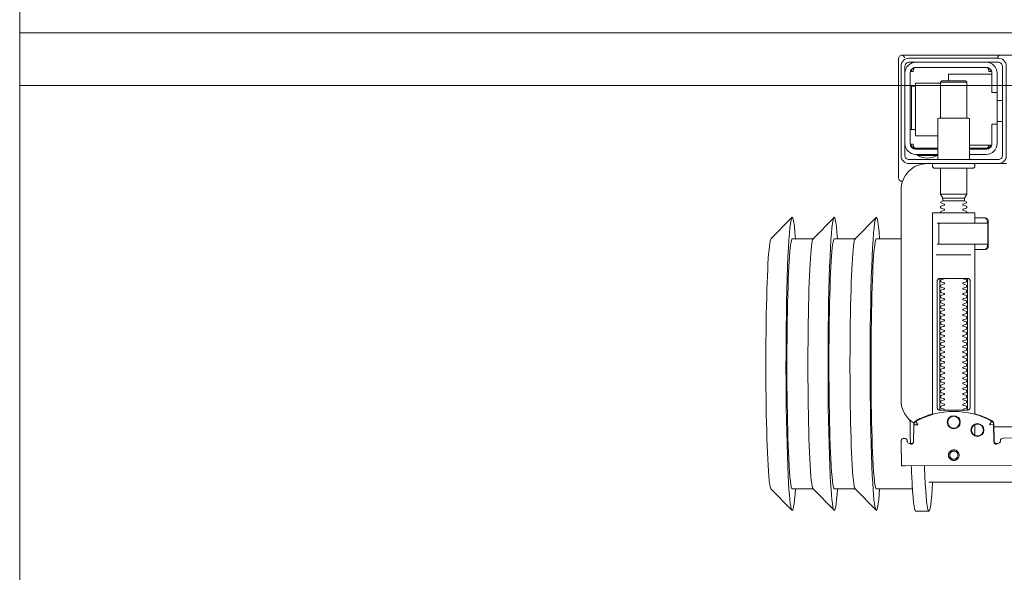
# Model space of a CAD drawing. Header units: millimetres. Extents: x 23192 to 177760, y -399809 to -79279.
# Tile 269 of 656: x 59523 to 59560, y -194579 to -194558. Entities that reach past the tile are written whole.
import ezdxf

# ---------------------------------------------------------------- set-up
doc = ezdxf.new("R2010")
doc.units = ezdxf.units.MM
doc.layers.get('0').update_dxf_attribs({"lineweight": 0})
doc.layers.add('!! 2 ZABUDOWA GK-MDF', color=54, linetype='Continuous', lineweight=13)
doc.layers.add('!!_@ wypos sanit nd', color=7, linetype='Continuous', lineweight=0, plot=False)

# ---------------------------------------------------------------- blocks, each defined once
blk = doc.blocks.new('A$Cff2eaf8b')
for points in [[(-0.24945, 0.09108), (-0.24147, 0.09927)], [(-0.24136, 0.09113), (-0.23342, 0.09113), (-0.22548, 0.09927)], [(-0.22538, 0.09113), (-0.21743, 0.09113), (-0.2095, 0.09927)], [(-0.18941, 0.09963), (-0.19441, 0.09963)], [(-0.19567, 0.09113), (-0.20939, 0.09113)], [(-0.18941, 0.08863), (-0.04454, 0.08863), (-0.04035, 0.08853), (-0.03617, 0.08824), (-0.032, 0.08775), (-0.02786, 0.08707), (-0.02376, 0.08619), (-0.0197, 0.08513), (-0.0157, 0.08388), (-0.01176, 0.08244), (-0.00789, 0.08082), (-0.0041, 0.07902), (-0.0004, 0.07705), (0.0032, 0.0749), (0.0067, 0.0726), (0.01009, 0.07012), (0.01337, 0.0675)], [(-0.19839, 0.08237), (-0.11148, 0.08219)], [(-0.19594, 0.07411), (-0.19609, 0.07411), (-0.19639, 0.07411), (-0.19593, 0.07402), (-0.19578, 0.07396), (-0.19564, 0.07387), (-0.19551, 0.07376), (-0.1954, 0.07363), (-0.19532, 0.07349), (-0.19526, 0.07333), (-0.19523, 0.07317)], [(-0.16479, 0.06647), (-0.16466, 0.07302), (-0.16465, 0.07318), (-0.16461, 0.07333), (-0.16454, 0.07348), (-0.16445, 0.07361), (-0.16435, 0.07373), (-0.16422, 0.07383), (-0.16409, 0.07391), (-0.16394, 0.07396), (-0.16349, 0.07404), (-0.1638, 0.07405), (-0.16395, 0.07405)], [(-0.172, 0.07079), (-0.172, 0.06674)], [(0.16493, 0.0675), (-0.16477, 0.0675)], [(-0.1852, 0.06018), (-0.1852, 0.01218)], [(-0.1748, 0.01218), (-0.1748, 0.06018)], [(-0.172, 0.06279), (-0.172, -0.00182)], [(-0.17342, 0.00218), (-0.18659, 0.00218)], [(-0.172, 0.00012), (-0.17167, 0.00018), (-0.1682, 0.00018), (-0.1681, 0.00018), (-0.16799, 0.00016), (-0.16789, 0.00007), (-0.16779, 0.00006), (-0.16762, 0.00005), (-0.16752, 0.00005), (-0.16741, 0.00003), (-0.1673, -0.00004), (-0.16725, -0.00018), (-0.16725, -0.00044), (-0.16711, -0.00046), (-0.16701, -0.0005), (-0.16693, -0.00056), (-0.16688, -0.0007), (-0.16688, -0.01094), (-0.16692, -0.01107), (-0.16701, -0.01115), (-0.16725, -0.0112), (-0.16725, -0.01147), (-0.16728, -0.01157), (-0.16735, -0.01164), (-0.16746, -0.01168), (-0.16762, -0.01169), (-0.16775, -0.0117), (-0.16789, -0.01172), (-0.16797, -0.01179), (-0.16807, -0.01182), (-0.1682, -0.01182), (-0.17167, -0.01182), (-0.172, -0.01177)], [(-0.16829, 0.00017), (-0.16772, 0.00003), (-0.16738, -0.00042)], [(-0.18633, -0.00182), (-0.17526, -0.00182), (-0.17367, -0.00182)], [(-0.16723, -0.00083), (-0.16714, -0.00136), (-0.16713, -0.00163)], [(-0.24945, -0.00383), (-0.24147, -0.01202)], [(-0.24136, -0.00387), (-0.23342, -0.00387), (-0.22548, -0.01202)], [(-0.22538, -0.00387), (-0.21743, -0.00387), (-0.2095, -0.01202)], [(-0.2, -0.00387), (-0.20939, -0.00387)], [(-0.18633, -0.00982), (-0.18551, -0.00982), (-0.18567, -0.00972), (-0.1857, -0.00962)], [(-0.16738, -0.01122), (-0.16772, -0.01167), (-0.16829, -0.01182)], [(-0.16713, -0.01002), (-0.16714, -0.01028), (-0.16723, -0.01081)], [(-0.1841, -0.0183), (-0.1759, -0.0183)], [(-0.175, -0.02092), (-0.185, -0.02092)], [(-0.1759, -0.01936), (-0.1841, -0.01936)], [(-0.20001, -0.0258), (-0.19988, -0.02576), (-0.19976, -0.02573), (-0.19963, -0.02571), (-0.19948, -0.02571)], [(-0.20099, -0.02721), (-0.20099, -0.0722)], [(-0.19478, -0.0384), (-0.186, -0.0384)], [(-0.192, -0.038), (-0.192, -0.0384)], [(-0.188, -0.038), (-0.188, -0.0384)], [(-0.16664, -0.0395), (-0.16666, -0.03934), (-0.16669, -0.03923), (-0.16672, -0.03912), (-0.16675, -0.03902), (-0.16679, -0.03892), (-0.16684, -0.03881), (-0.16689, -0.03872), (-0.16695, -0.03863), (-0.16702, -0.03855), (-0.1671, -0.03848), (-0.16718, -0.03843), (-0.16729, -0.0384), (-0.16718, -0.03841), (-0.16708, -0.03842), (-0.16696, -0.03845), (-0.16686, -0.03848), (-0.16677, -0.03851), (-0.16666, -0.03856), (-0.16657, -0.03861), (-0.16646, -0.03868), (-0.16636, -0.03876), (-0.16627, -0.03884), (-0.16618, -0.03894), (-0.1661, -0.03904), (-0.16603, -0.03915), (-0.16598, -0.03926), (-0.16593, -0.03938), (-0.16589, -0.0395), (-0.174, -0.0395)], [(-0.174, -0.0384), (-0.16722, -0.0384)], [(-0.185, -0.063), (-0.1945, -0.063), (-0.1945, -0.043), (-0.186, -0.043)], [(-0.19591, -0.04539), (-0.19602, -0.04539), (-0.19616, -0.04539), (-0.19632, -0.04539), (-0.1965, -0.04539)], [(-0.1615, -0.0485), (-0.1635, -0.0485)], [(-0.185, -0.0498), (-0.185, -0.06342), (-0.1845, -0.06392), (-0.1755, -0.06392), (-0.175, -0.06342), (-0.175, -0.0498)], [(-0.1615, -0.0565), (-0.1635, -0.0565)], [(-0.1965, -0.06201), (-0.19632, -0.06201), (-0.19616, -0.06201), (-0.19602, -0.06201), (-0.19591, -0.06201)], [(-0.175, -0.06342), (-0.185, -0.06342)], [(-0.182, -0.06392), (-0.182, -0.0665), (-0.1655, -0.0665)], [(-0.16636, -0.06865), (-0.16625, -0.06854), (-0.16619, -0.06847), (-0.16612, -0.06839), (-0.16606, -0.0683), (-0.16601, -0.0682), (-0.16596, -0.06811), (-0.16592, -0.06801), (-0.16589, -0.0679), (-0.16586, -0.0678), (-0.16584, -0.06769), (-0.16583, -0.06759), (-0.16583, -0.06749), (-0.16593, -0.0675), (-0.16607, -0.0675), (-0.1663, -0.0675), (-0.16641, -0.0675), (-0.16651, -0.0675), (-0.16661, -0.0675), (-0.16661, -0.0676), (-0.16662, -0.0677), (-0.16663, -0.0678), (-0.16664, -0.0679), (-0.16665, -0.068), (-0.16667, -0.06811), (-0.1667, -0.06821), (-0.16673, -0.06831), (-0.16676, -0.06841), (-0.1668, -0.06852), (-0.16685, -0.06862), (-0.1669, -0.06871), (-0.16697, -0.0688), (-0.16704, -0.06887), (-0.16712, -0.06893), (-0.16725, -0.069), (-0.19475, -0.069), (-0.19493, -0.0689), (-0.19501, -0.06882), (-0.19508, -0.06874), (-0.19513, -0.06865), (-0.19518, -0.06855), (-0.19522, -0.06846), (-0.19526, -0.06835), (-0.19529, -0.06825), (-0.19532, -0.06813), (-0.19534, -0.06803), (-0.19536, -0.06793), (-0.19537, -0.06783), (-0.19538, -0.06772), (-0.19539, -0.0676), (-0.19539, -0.0675), (-0.19617, -0.06751), (-0.19616, -0.06762), (-0.19615, -0.06772), (-0.19613, -0.06783), (-0.19611, -0.06793), (-0.19607, -0.06803), (-0.19603, -0.06813), (-0.19598, -0.06823), (-0.19593, -0.06832), (-0.19586, -0.06841), (-0.19579, -0.06849), (-0.19572, -0.06857), (-0.19563, -0.06865)]]:
    blk.add_lwpolyline(points)
for points in [[(-0.19989, 0.08236), (-0.19995, 0.07336, 0.009369), (-0.19994, 0.07293), (-0.19992, 0.07276), (-0.19986, 0.07259), (-0.19979, 0.07243), (-0.19968, 0.07229), (-0.19955, 0.07217), (-0.19941, 0.07208), (-0.19924, 0.07201), (-0.19908, 0.07197), (-0.19895, 0.07196), (-0.1988, 0.07196)], [(-0.16413, 0.07389), (-0.16324, 0.07389), (-0.16303, 0.07386), (-0.16283, 0.0738), (-0.16264, 0.07369), (-0.16249, 0.07354), (-0.16237, 0.07337), (-0.16228, 0.07317), (-0.16225, 0.07297, 0.002299), (-0.16224, 0.07285, 0.40455), (-0.16124, 0.07188), (-0.11145, 0.07178)], [(-0.19576, 0.07395), (-0.19665, 0.07395, 0.282591), (-0.19754, 0.0734), (-0.19758, 0.07331), (-0.19761, 0.0732), (-0.19763, 0.07311), (-0.19764, 0.07296, -0.415352), (-0.19865, 0.07196)], [(-0.19623, 0.07426), (-0.19588, 0.0742), (-0.19555, 0.07399), (-0.19533, 0.07367), (-0.19523, 0.07332), (-0.19513, 0.06676), (-0.19513, 0.0667, 0.265347), (-0.19435, 0.06544, 0.125711), (-0.17997, 0.06173, 0.125711), (-0.16558, 0.06538, 0.26954), (-0.1648, 0.06667), (-0.16467, 0.07322), (-0.16464, 0.07344), (-0.16456, 0.07365), (-0.16444, 0.07383), (-0.16428, 0.07399), (-0.1641, 0.0741), (-0.16389, 0.07417), (-0.16368, 0.0742)], [(-0.15993, -0.0325), (-0.17249, -0.0325, 0.405519), (-0.172, -0.032), (-0.172, -0.0313, 0.414214), (-0.1725, -0.0308), (-0.1875, -0.0308, 0.414214), (-0.188, -0.0313), (-0.188, -0.032, 0.405519), (-0.18751, -0.0325), (-0.19, -0.0325, -0.414214), (-0.2, -0.0225), (-0.2, 0.0575, -0.266001), (-0.19506, 0.06612)], [(-0.19513, 0.06651), (-0.19511, 0.06632), (-0.19509, 0.06622), (-0.19506, 0.06612), (-0.19503, 0.06602), (-0.19498, 0.06592), (-0.19493, 0.06582), (-0.19488, 0.06573), (-0.19482, 0.06564), (-0.19475, 0.06556), (-0.19468, 0.06548), (-0.1946, 0.06541), (-0.19452, 0.06535), (-0.19443, 0.06529), (-0.19434, 0.06524), (-0.19358, 0.06483), (-0.19281, 0.06445), (-0.19203, 0.0641), (-0.19125, 0.06376), (-0.19045, 0.06345), (-0.18964, 0.06316), (-0.18882, 0.06289), (-0.188, 0.06265), (-0.188, -0.01362, 0.414214), (-0.1878, -0.01382), (-0.17545, -0.01382), (-0.1722, -0.01382, 0.414214), (-0.172, -0.01362), (-0.172, -0.00982)], [(-0.172, 0.0626), (-0.17117, 0.06284), (-0.17034, 0.0631), (-0.16952, 0.06339), (-0.16872, 0.0637), (-0.16792, 0.06404), (-0.16713, 0.06439), (-0.16635, 0.06477), (-0.16558, 0.06518), (-0.16557, 0.06518, 0.269546), (-0.16479, 0.06647)], [(-0.18353, 0.01118, 0.182836), (-0.18364, 0.01127), (-0.18485, 0.01168, 0.050055), (-0.185, 0.01194), (-0.185, 0.01222, 0.050055), (-0.18485, 0.01248), (-0.18364, 0.01289, 0.719897), (-0.18364, 0.01327), (-0.18485, 0.01368, 0.050055), (-0.185, 0.01394), (-0.185, 0.01422, 0.050055), (-0.18485, 0.01448), (-0.18364, 0.01489, 0.719897), (-0.18364, 0.01527), (-0.18485, 0.01568, 0.050055), (-0.185, 0.01594), (-0.185, 0.01622, 0.050055), (-0.18485, 0.01648), (-0.18364, 0.01689, 0.719897), (-0.18364, 0.01727), (-0.18485, 0.01768, 0.050055), (-0.185, 0.01794), (-0.185, 0.01822, 0.050055), (-0.18485, 0.01848), (-0.18364, 0.01889, 0.719897), (-0.18364, 0.01927), (-0.18485, 0.01968, 0.050055), (-0.185, 0.01994), (-0.185, 0.02022, 0.050055), (-0.18485, 0.02048), (-0.18364, 0.02089, 0.719897), (-0.18364, 0.02127), (-0.18485, 0.02168, 0.050055), (-0.185, 0.02194), (-0.185, 0.02222, 0.050055), (-0.18485, 0.02248), (-0.18364, 0.02289, 0.719897), (-0.18364, 0.02327), (-0.18485, 0.02368, 0.050055), (-0.185, 0.02394), (-0.185, 0.02422, 0.050055), (-0.18485, 0.02448), (-0.18364, 0.02489, 0.719897), (-0.18364, 0.02527), (-0.18485, 0.02568, 0.050055), (-0.185, 0.02594), (-0.185, 0.02622, 0.050055), (-0.18485, 0.02648), (-0.18364, 0.02689, 0.719897), (-0.18364, 0.02727), (-0.18485, 0.02768, 0.050055), (-0.185, 0.02794), (-0.185, 0.02822, 0.050055), (-0.18485, 0.02848), (-0.18364, 0.02889, 0.719897), (-0.18364, 0.02927), (-0.18485, 0.02968, 0.050055), (-0.185, 0.02994), (-0.185, 0.03022, 0.050055), (-0.18485, 0.03048), (-0.18364, 0.03089, 0.719897), (-0.18364, 0.03127), (-0.18485, 0.03168, 0.050055), (-0.185, 0.03194), (-0.185, 0.03222, 0.050055), (-0.18485, 0.03248), (-0.18364, 0.03289, 0.719897), (-0.18364, 0.03327), (-0.18485, 0.03368, 0.050055), (-0.185, 0.03394), (-0.185, 0.03422, 0.050055), (-0.18485, 0.03448), (-0.18364, 0.03489, 0.719897), (-0.18364, 0.03527), (-0.18485, 0.03568, 0.050055), (-0.185, 0.03594), (-0.185, 0.03622, 0.050055), (-0.18485, 0.03648), (-0.18364, 0.03689, 0.719897), (-0.18364, 0.03727), (-0.18485, 0.03768, 0.050055), (-0.185, 0.03794), (-0.185, 0.03822, 0.050055), (-0.18485, 0.03848), (-0.18364, 0.03889, 0.719897), (-0.18364, 0.03927), (-0.18485, 0.03968, 0.050055), (-0.185, 0.03994), (-0.185, 0.04022, 0.050055), (-0.18485, 0.04048), (-0.18364, 0.04089, 0.719897), (-0.18364, 0.04127), (-0.18485, 0.04168, 0.050055), (-0.185, 0.04194), (-0.185, 0.04222, 0.050055), (-0.18485, 0.04248), (-0.18364, 0.04289, 0.719897), (-0.18364, 0.04327), (-0.18485, 0.04368, 0.050055), (-0.185, 0.04394), (-0.185, 0.04422, 0.050055), (-0.18485, 0.04448), (-0.18364, 0.04489, 0.719897), (-0.18364, 0.04527), (-0.18485, 0.04568, 0.050055), (-0.185, 0.04594), (-0.185, 0.04622, 0.050055), (-0.18485, 0.04648), (-0.18364, 0.04689, 0.719897), (-0.18364, 0.04727), (-0.18485, 0.04768, 0.050055), (-0.185, 0.04794), (-0.185, 0.04822, 0.050055), (-0.18485, 0.04848), (-0.18364, 0.04889, 0.719897), (-0.18364, 0.04927), (-0.18485, 0.04968, 0.050055), (-0.185, 0.04994), (-0.185, 0.05022, 0.050055), (-0.18485, 0.05048), (-0.18364, 0.05089, 0.719897), (-0.18364, 0.05127), (-0.18485, 0.05168, 0.050055), (-0.185, 0.05194), (-0.185, 0.05222, 0.050055), (-0.18485, 0.05248), (-0.18364, 0.05289, 0.719897), (-0.18364, 0.05327), (-0.18485, 0.05368, 0.050055), (-0.185, 0.05394), (-0.185, 0.05422, 0.050055), (-0.18485, 0.05448), (-0.18364, 0.05489, 0.719897), (-0.18364, 0.05527), (-0.18485, 0.05568, 0.050055), (-0.185, 0.05594), (-0.185, 0.05622, 0.050055), (-0.18485, 0.05648), (-0.18364, 0.05689, 0.719897), (-0.18364, 0.05727), (-0.18485, 0.05768, 0.050055), (-0.185, 0.05794), (-0.185, 0.05822, 0.050055), (-0.18485, 0.05848), (-0.18364, 0.05889, 0.719897), (-0.18364, 0.05927), (-0.18485, 0.05968, 0.050055), (-0.185, 0.05994), (-0.185, 0.06022, 0.050055), (-0.18485, 0.06048), (-0.18364, 0.06089, 0.474594), (-0.18353, 0.06118)], [(-0.17647, 0.06118, 0.474594), (-0.17636, 0.06089), (-0.17515, 0.06048, 0.050055), (-0.175, 0.06022), (-0.175, 0.05994, 0.050055), (-0.17515, 0.05968), (-0.17636, 0.05927, 0.719897), (-0.17636, 0.05889), (-0.17515, 0.05848, 0.050055), (-0.175, 0.05822), (-0.175, 0.05794, 0.050055), (-0.17515, 0.05768), (-0.17636, 0.05727, 0.719897), (-0.17636, 0.05689), (-0.17515, 0.05648, 0.050055), (-0.175, 0.05622), (-0.175, 0.05594, 0.050055), (-0.17515, 0.05568), (-0.17636, 0.05527, 0.719897), (-0.17636, 0.05489), (-0.17515, 0.05448, 0.050055), (-0.175, 0.05422), (-0.175, 0.05394, 0.050055), (-0.17515, 0.05368), (-0.17636, 0.05327, 0.719897), (-0.17636, 0.05289), (-0.17515, 0.05248, 0.050055), (-0.175, 0.05222), (-0.175, 0.05194, 0.050055), (-0.17515, 0.05168), (-0.17636, 0.05127, 0.719897), (-0.17636, 0.05089), (-0.17515, 0.05048, 0.050055), (-0.175, 0.05022), (-0.175, 0.04994, 0.050055), (-0.17515, 0.04968), (-0.17636, 0.04927, 0.719897), (-0.17636, 0.04889), (-0.17515, 0.04848, 0.050055), (-0.175, 0.04822), (-0.175, 0.04794, 0.050055), (-0.17515, 0.04768), (-0.17636, 0.04727, 0.719897), (-0.17636, 0.04689), (-0.17515, 0.04648, 0.050055), (-0.175, 0.04622), (-0.175, 0.04594, 0.050055), (-0.17515, 0.04568), (-0.17636, 0.04527, 0.719897), (-0.17636, 0.04489), (-0.17515, 0.04448, 0.050055), (-0.175, 0.04422), (-0.175, 0.04394, 0.050055), (-0.17515, 0.04368), (-0.17636, 0.04327, 0.719897), (-0.17636, 0.04289), (-0.17515, 0.04248, 0.050055), (-0.175, 0.04222), (-0.175, 0.04194, 0.050055), (-0.17515, 0.04168), (-0.17636, 0.04127, 0.719897), (-0.17636, 0.04089), (-0.17515, 0.04048, 0.050055), (-0.175, 0.04022), (-0.175, 0.03994, 0.050055), (-0.17515, 0.03968), (-0.17636, 0.03927, 0.719897), (-0.17636, 0.03889), (-0.17515, 0.03848, 0.050055), (-0.175, 0.03822), (-0.175, 0.03794, 0.050055), (-0.17515, 0.03768), (-0.17636, 0.03727, 0.719897), (-0.17636, 0.03689), (-0.17515, 0.03648, 0.050055), (-0.175, 0.03622), (-0.175, 0.03594, 0.050055), (-0.17515, 0.03568), (-0.17636, 0.03527, 0.719897), (-0.17636, 0.03489), (-0.17515, 0.03448, 0.050055), (-0.175, 0.03422), (-0.175, 0.03394, 0.050055), (-0.17515, 0.03368), (-0.17636, 0.03327, 0.719897), (-0.17636, 0.03289), (-0.17515, 0.03248, 0.050055), (-0.175, 0.03222), (-0.175, 0.03194, 0.050055), (-0.17515, 0.03168), (-0.17636, 0.03127, 0.719897), (-0.17636, 0.03089), (-0.17515, 0.03048, 0.050055), (-0.175, 0.03022), (-0.175, 0.02994, 0.050055), (-0.17515, 0.02968), (-0.17636, 0.02927, 0.719897), (-0.17636, 0.02889), (-0.17515, 0.02848, 0.050055), (-0.175, 0.02822), (-0.175, 0.02794, 0.050055), (-0.17515, 0.02768), (-0.17636, 0.02727, 0.719897), (-0.17636, 0.02689), (-0.17515, 0.02648, 0.050055), (-0.175, 0.02622), (-0.175, 0.02594, 0.050055), (-0.17515, 0.02568), (-0.17636, 0.02527, 0.719897), (-0.17636, 0.02489), (-0.17515, 0.02448, 0.050055), (-0.175, 0.02422), (-0.175, 0.02394, 0.050055), (-0.17515, 0.02368), (-0.17636, 0.02327, 0.719897), (-0.17636, 0.02289), (-0.17515, 0.02248, 0.050055), (-0.175, 0.02222), (-0.175, 0.02194, 0.050055), (-0.17515, 0.02168), (-0.17636, 0.02127, 0.719897), (-0.17636, 0.02089), (-0.17515, 0.02048, 0.050055), (-0.175, 0.02022), (-0.175, 0.01994, 0.050055), (-0.17515, 0.01968), (-0.17636, 0.01927, 0.719897), (-0.17636, 0.01889), (-0.17515, 0.01848, 0.050055), (-0.175, 0.01822), (-0.175, 0.01794, 0.050055), (-0.17515, 0.01768), (-0.17636, 0.01727, 0.719897), (-0.17636, 0.01689), (-0.17515, 0.01648, 0.050055), (-0.175, 0.01622), (-0.175, 0.01594, 0.050055), (-0.17515, 0.01568), (-0.17636, 0.01527, 0.719897), (-0.17636, 0.01489), (-0.17515, 0.01448, 0.050055), (-0.175, 0.01422), (-0.175, 0.01394, 0.050055), (-0.17515, 0.01368), (-0.17636, 0.01327, 0.719897), (-0.17636, 0.01289), (-0.17515, 0.01248, 0.050055), (-0.175, 0.01222), (-0.175, 0.01194, 0.050055), (-0.17515, 0.01168), (-0.17636, 0.01127, 0.182836), (-0.17647, 0.01118)], [(-0.1857, -0.00202), (-0.1857, -0.00962), (-0.1857, -0.00202), (-0.18567, -0.00192), (-0.18559, -0.00184), (-0.17696, -0.00182), (-0.16725, -0.00182, -0.414214), (-0.16705, -0.00202), (-0.16705, -0.00962, -0.414214), (-0.16725, -0.00982), (-0.18543, -0.00982), (-0.18553, -0.00978), (-0.1856, -0.00962)], [(-0.185, -0.01382), (-0.185, -0.01406, -0.050055), (-0.18485, -0.01432), (-0.18364, -0.01473, -0.719897), (-0.18364, -0.01511), (-0.18485, -0.01552, -0.050055), (-0.185, -0.01578), (-0.185, -0.01606, -0.050055), (-0.18485, -0.01632), (-0.18364, -0.01673, -0.719897), (-0.18364, -0.01711), (-0.18485, -0.01752, -0.050055), (-0.185, -0.01778), (-0.1841, -0.0183), (-0.1841, -0.01936), (-0.185, -0.02092), (-0.185, -0.0308)], [(-0.175, -0.01382), (-0.175, -0.01406, 0.050055), (-0.17515, -0.01432), (-0.17636, -0.01473, 0.719897), (-0.17636, -0.01511), (-0.17515, -0.01552, 0.050055), (-0.175, -0.01578), (-0.175, -0.01606, 0.050055), (-0.17515, -0.01632), (-0.17636, -0.01673, 0.719897), (-0.17636, -0.01711), (-0.17515, -0.01752, 0.050055), (-0.175, -0.01778), (-0.1759, -0.0183), (-0.1759, -0.01936), (-0.175, -0.02092), (-0.175, -0.0308)], [(-0.20011, -0.02584, 0.091301), (-0.20056, -0.02614, 0.198909), (-0.20099, -0.02721)], [(-0.19945, -0.02578, 0.170835), (-0.20011, -0.02584)], [(-0.1985, -0.04, -0.414214), (-0.1945, -0.036), (-0.18625, -0.036), (-0.18625, -0.03562), (-0.19375, -0.03562), (-0.19375, -0.036)], [(-0.18625, -0.03562, 0.119096), (-0.19, -0.03454, 0.119096), (-0.19375, -0.03562)], [(-0.186, -0.034), (-0.186, -0.0493, 0.414214), (-0.1855, -0.0498), (-0.1745, -0.0498, 0.414214), (-0.174, -0.0493), (-0.174, -0.034)], [(-0.174, -0.036), (-0.1675, -0.036, -0.414214), (-0.1635, -0.04), (-0.16353, -0.0395)], [(-0.186, -0.038), (-0.1945, -0.038, 0.414214), (-0.1965, -0.04), (-0.1965, -0.067, 0.414214), (-0.1945, -0.069), (-0.1675, -0.069, 0.414214), (-0.1655, -0.067), (-0.1655, -0.0595), (-0.1635, -0.0595), (-0.1635, -0.04)], [(-0.1635, -0.0475), (-0.1655, -0.0475), (-0.1655, -0.04, 0.414214), (-0.1675, -0.038), (-0.174, -0.038)], [(-0.1945, -0.06193), (-0.19515, -0.06194), (-0.19542, -0.06194), (-0.1956, -0.06194), (-0.19567, -0.06194, 0.116465), (-0.19589, -0.062), (-0.19601, -0.06205), (-0.19601, -0.04535), (-0.19589, -0.0454, 0.116465), (-0.19567, -0.04546), (-0.19542, -0.04546), (-0.19515, -0.04546), (-0.1945, -0.04547)], [(-0.1675, -0.071, 0.414214), (-0.1635, -0.067), (-0.1635, -0.0595)], [(-0.1985, -0.067, 0.414214), (-0.1945, -0.071)], [(-0.20099, -0.0722, 0.198909), (-0.20056, -0.07326, 0.091301), (-0.20011, -0.07356)], [(-0.16237, -0.07369), (-0.1625, -0.07369), (-0.16269, -0.07369), (-0.16294, -0.07369), (-0.16323, -0.07369), (-0.16357, -0.07369), (-0.16393, -0.07369), (-0.16428, -0.07369), (-0.19771, -0.07369), (-0.19841, -0.07369), (-0.19903, -0.07369), (-0.19948, -0.07369), (-0.19961, -0.07369), (-0.19973, -0.07367), (-0.19984, -0.07365), (-0.20003, -0.07359, 0.517033), (-0.1987, -0.07266)], [(-0.1633, -0.0727, 0.412536), (-0.1623, -0.0737), (-0.11251, -0.0737), (-0.11222, -0.07367), (-0.11194, -0.07358), (-0.11168, -0.07345), (-0.11145, -0.07326), (-0.11126, -0.07304), (-0.11112, -0.07278), (-0.11104, -0.0725)]]:
    blk.add_lwpolyline(points, format="xyb")
for points in [[(-0.17994, 0.08038), (-0.17974, 0.08037), (-0.17954, 0.08034), (-0.17935, 0.08029), (-0.17916, 0.08022), (-0.17897, 0.08013), (-0.1788, 0.08003), (-0.17864, 0.07991), (-0.17849, 0.07978), (-0.17836, 0.07963), (-0.17824, 0.07947), (-0.17814, 0.07929), (-0.17805, 0.07911), (-0.17798, 0.07892), (-0.17793, 0.07873), (-0.17791, 0.07853), (-0.1779, 0.07833), (-0.17791, 0.07813), (-0.17794, 0.07793), (-0.17799, 0.07773), (-0.17805, 0.07754), (-0.17814, 0.07736), (-0.17824, 0.07719), (-0.17836, 0.07703), (-0.1785, 0.07688), (-0.17865, 0.07675), (-0.17881, 0.07663), (-0.17898, 0.07652), (-0.17916, 0.07644), (-0.17935, 0.07637), (-0.17955, 0.07632), (-0.17975, 0.07629), (-0.17995, 0.07628), (-0.18015, 0.07629), (-0.18035, 0.07632), (-0.18054, 0.07637), (-0.18073, 0.07644), (-0.18091, 0.07653), (-0.18109, 0.07663), (-0.18125, 0.07675), (-0.18139, 0.07689), (-0.18153, 0.07704), (-0.18165, 0.0772), (-0.18175, 0.07737), (-0.18184, 0.07755), (-0.1819, 0.07774), (-0.18195, 0.07794), (-0.18198, 0.07813), (-0.18199, 0.07834), (-0.18198, 0.07854), (-0.18195, 0.07873), (-0.1819, 0.07893), (-0.18183, 0.07912), (-0.18175, 0.0793), (-0.18164, 0.07947), (-0.18152, 0.07963), (-0.18139, 0.07978), (-0.18124, 0.07992), (-0.18108, 0.08004), (-0.18091, 0.08014), (-0.18072, 0.08022), (-0.18053, 0.08029), (-0.18034, 0.08034), (-0.18014, 0.08037)], [(-0.17994, 0.07987), (-0.17979, 0.07987), (-0.17964, 0.07984), (-0.17949, 0.07981), (-0.17935, 0.07976), (-0.17921, 0.07969), (-0.17908, 0.07961), (-0.17896, 0.07952), (-0.17885, 0.07942), (-0.17874, 0.07931), (-0.17865, 0.07918), (-0.17858, 0.07905), (-0.17851, 0.07892), (-0.17846, 0.07877), (-0.17842, 0.07862), (-0.1784, 0.07847), (-0.17839, 0.07832), (-0.1784, 0.07817), (-0.17842, 0.07802), (-0.17846, 0.07787), (-0.17851, 0.07773), (-0.17858, 0.07759), (-0.17866, 0.07746), (-0.17875, 0.07734), (-0.17885, 0.07723), (-0.17896, 0.07712), (-0.17909, 0.07703), (-0.17922, 0.07696), (-0.17935, 0.07689), (-0.1795, 0.07684), (-0.17964, 0.0768), (-0.1798, 0.07678), (-0.17995, 0.07677), (-0.1801, 0.07678), (-0.18025, 0.07681), (-0.1804, 0.07684), (-0.18054, 0.07689), (-0.18068, 0.07696), (-0.18081, 0.07704), (-0.18093, 0.07713), (-0.18104, 0.07723), (-0.18114, 0.07734), (-0.18123, 0.07747), (-0.18131, 0.0776), (-0.18138, 0.07773), (-0.18143, 0.07788), (-0.18146, 0.07803), (-0.18149, 0.07818), (-0.18149, 0.07833), (-0.18149, 0.07848), (-0.18146, 0.07863), (-0.18143, 0.07878), (-0.18137, 0.07892), (-0.18131, 0.07906), (-0.18123, 0.07919), (-0.18114, 0.07931), (-0.18104, 0.07942), (-0.18092, 0.07952), (-0.1808, 0.07962), (-0.18067, 0.07969), (-0.18053, 0.07976), (-0.18039, 0.07981), (-0.18024, 0.07985), (-0.18009, 0.07987)], [(-0.17471, 0.06118), (-0.17462, 0.06118), (-0.17454, 0.06117), (-0.17445, 0.06115), (-0.17437, 0.06113), (-0.17428, 0.06109), (-0.1742, 0.06105), (-0.17413, 0.061), (-0.17406, 0.06095), (-0.174, 0.06088), (-0.17394, 0.06081), (-0.17389, 0.06072), (-0.17384, 0.06062), (-0.17381, 0.06052), (-0.17378, 0.06041), (-0.17376, 0.06029), (-0.17376, 0.06018), (-0.17376, 0.01218), (-0.17376, 0.01206), (-0.17378, 0.01195), (-0.17381, 0.01184), (-0.17384, 0.01173), (-0.17389, 0.01164), (-0.17394, 0.01155), (-0.174, 0.01148), (-0.17406, 0.01141), (-0.17413, 0.01135), (-0.1742, 0.01131), (-0.17428, 0.01126), (-0.17437, 0.01123), (-0.17445, 0.01121), (-0.17454, 0.01119), (-0.17462, 0.01118), (-0.17471, 0.01118), (-0.18529, 0.01118), (-0.18538, 0.01118), (-0.18547, 0.01119), (-0.18555, 0.01121), (-0.18564, 0.01123), (-0.18572, 0.01126), (-0.1858, 0.01131), (-0.18587, 0.01135), (-0.18594, 0.01141), (-0.18601, 0.01148), (-0.18606, 0.01155), (-0.18612, 0.01164), (-0.18616, 0.01173), (-0.1862, 0.01184), (-0.18623, 0.01195), (-0.18624, 0.01206), (-0.18625, 0.01218), (-0.18625, 0.06018), (-0.18624, 0.06029), (-0.18623, 0.06041), (-0.1862, 0.06052), (-0.18616, 0.06062), (-0.18612, 0.06072), (-0.18606, 0.06081), (-0.18601, 0.06088), (-0.18594, 0.06095), (-0.18587, 0.061), (-0.1858, 0.06105), (-0.18572, 0.06109), (-0.18564, 0.06113), (-0.18555, 0.06115), (-0.18547, 0.06117), (-0.18538, 0.06118), (-0.18529, 0.06118)], [(-0.19467, -0.0384), (-0.19467, -0.0384), (-0.19467, -0.0384), (-0.19466, -0.0384), (-0.19466, -0.0384), (-0.19466, -0.0384), (-0.19466, -0.0384), (-0.19466, -0.0384), (-0.19466, -0.0384), (-0.19466, -0.0384), (-0.19466, -0.0384), (-0.19466, -0.0384), (-0.19466, -0.0384), (-0.19466, -0.0384), (-0.19466, -0.0384), (-0.19467, -0.0384), (-0.19467, -0.0384), (-0.19467, -0.0384), (-0.19467, -0.0384), (-0.19467, -0.0384), (-0.19468, -0.0384), (-0.19468, -0.0384), (-0.19468, -0.0384), (-0.19469, -0.0384), (-0.1947, -0.0384), (-0.19471, -0.0384), (-0.19471, -0.0384), (-0.19471, -0.0384), (-0.19471, -0.0384), (-0.19472, -0.0384), (-0.19472, -0.0384), (-0.19472, -0.0384), (-0.19472, -0.03841), (-0.19473, -0.03841), (-0.19473, -0.03841), (-0.19473, -0.03841), (-0.19473, -0.03841), (-0.19473, -0.03841), (-0.19474, -0.03841), (-0.19474, -0.03841), (-0.19474, -0.03841), (-0.19474, -0.03841), (-0.19474, -0.03841), (-0.19474, -0.03841), (-0.19475, -0.03841), (-0.19475, -0.03841), (-0.19475, -0.03841), (-0.19475, -0.03841), (-0.19476, -0.03841), (-0.19476, -0.03841), (-0.19476, -0.03841), (-0.19476, -0.03841), (-0.19477, -0.03842), (-0.19477, -0.03842), (-0.19477, -0.03842), (-0.19478, -0.03842), (-0.19479, -0.03842), (-0.19479, -0.03842), (-0.1948, -0.03843), (-0.19481, -0.03843), (-0.19481, -0.03843), (-0.19482, -0.03844), (-0.19483, -0.03844), (-0.19484, -0.03844), (-0.19484, -0.03845), (-0.19485, -0.03845), (-0.19486, -0.03845), (-0.19486, -0.03846), (-0.19487, -0.03846), (-0.19488, -0.03847), (-0.19489, -0.03847), (-0.19489, -0.03848), (-0.1949, -0.03848), (-0.19491, -0.03849), (-0.19491, -0.03849), (-0.19492, -0.0385), (-0.19493, -0.0385), (-0.19493, -0.03851), (-0.19494, -0.03851), (-0.19495, -0.03852), (-0.19495, -0.03852), (-0.19496, -0.03853), (-0.19497, -0.03854), (-0.19497, -0.03854), (-0.19498, -0.03855), (-0.19499, -0.03856), (-0.19499, -0.03856), (-0.195, -0.03857), (-0.19501, -0.03858), (-0.19501, -0.03859), (-0.19502, -0.03859), (-0.19503, -0.0386), (-0.19503, -0.03861), (-0.19504, -0.03862), (-0.19505, -0.03862), (-0.19505, -0.03863), (-0.19506, -0.03864), (-0.19507, -0.03865), (-0.19507, -0.03866), (-0.19508, -0.03867), (-0.19508, -0.03868), (-0.19509, -0.03869), (-0.1951, -0.03869), (-0.1951, -0.0387), (-0.19511, -0.03871), (-0.19511, -0.03872), (-0.19512, -0.03873), (-0.19512, -0.03874), (-0.19513, -0.03875), (-0.19514, -0.03876), (-0.19514, -0.03877), (-0.19515, -0.03878), (-0.19515, -0.03879), (-0.19516, -0.0388), (-0.19516, -0.03881), (-0.19517, -0.03882), (-0.19517, -0.03884), (-0.19518, -0.03885), (-0.19518, -0.03886), (-0.19519, -0.03887), (-0.1952, -0.03888), (-0.1952, -0.03889), (-0.19521, -0.0389), (-0.19521, -0.03891), (-0.19521, -0.03893), (-0.19522, -0.03894), (-0.19522, -0.03895), (-0.19523, -0.03896), (-0.19523, -0.03897), (-0.19524, -0.03899), (-0.19524, -0.039), (-0.19525, -0.03901), (-0.19525, -0.03902), (-0.19526, -0.03905), (-0.19527, -0.03907), (-0.19528, -0.0391), (-0.19528, -0.03912), (-0.19529, -0.03915), (-0.1953, -0.03918), (-0.19531, -0.0392), (-0.19531, -0.03923), (-0.19532, -0.03926), (-0.19532, -0.03928), (-0.19533, -0.03931), (-0.19533, -0.03933), (-0.19534, -0.03936), (-0.19534, -0.03939), (-0.19535, -0.03941), (-0.19535, -0.03944), (-0.19536, -0.03947), (-0.19536, -0.03949), (-0.19536, -0.03952), (-0.19537, -0.03955), (-0.19537, -0.03957), (-0.19537, -0.0396), (-0.19537, -0.03961), (-0.19537, -0.03962), (-0.19538, -0.03963), (-0.19538, -0.03963), (-0.19538, -0.03964), (-0.19538, -0.03965), (-0.19538, -0.03965), (-0.19538, -0.03966), (-0.19538, -0.03966), (-0.19538, -0.03967), (-0.19538, -0.03967), (-0.19538, -0.03968), (-0.19538, -0.03969), (-0.19538, -0.03969), (-0.19538, -0.0397), (-0.19538, -0.0397), (-0.19538, -0.0397), (-0.19538, -0.03971), (-0.19538, -0.03971), (-0.19538, -0.03972), (-0.19538, -0.03972), (-0.19538, -0.03972), (-0.19538, -0.03973), (-0.19538, -0.03973), (-0.19538, -0.03973), (-0.19538, -0.03974), (-0.19538, -0.03974), (-0.19538, -0.03974), (-0.19538, -0.03974), (-0.19538, -0.03975), (-0.19538, -0.03975), (-0.19538, -0.03975), (-0.19538, -0.03976), (-0.19538, -0.03976), (-0.19538, -0.03977), (-0.19538, -0.03977), (-0.19539, -0.03978), (-0.19539, -0.03978), (-0.19539, -0.03979), (-0.19539, -0.03979), (-0.19539, -0.03979), (-0.19539, -0.0398), (-0.19539, -0.0398), (-0.19539, -0.03981), (-0.19539, -0.03981), (-0.19539, -0.03982), (-0.19538, -0.03982), (-0.19538, -0.03983), (-0.19538, -0.03983), (-0.19538, -0.03984), (-0.19538, -0.03984), (-0.19538, -0.03984), (-0.19538, -0.03985), (-0.19538, -0.03986), (-0.19538, -0.03986), (-0.19538, -0.03987), (-0.19538, -0.03987), (-0.19538, -0.03987), (-0.19538, -0.03988), (-0.19538, -0.03988), (-0.19538, -0.03989), (-0.19538, -0.03989), (-0.19538, -0.03989), (-0.19538, -0.03989), (-0.19538, -0.0399), (-0.19538, -0.0399), (-0.19539, -0.0399), (-0.19539, -0.0399), (-0.19539, -0.0399), (-0.19539, -0.0399), (-0.19539, -0.0399), (-0.19539, -0.03991), (-0.1954, -0.03991), (-0.1954, -0.03991), (-0.1954, -0.03991), (-0.1954, -0.03991), (-0.1954, -0.03991), (-0.19541, -0.03991), (-0.19541, -0.03991), (-0.19542, -0.03991), (-0.19542, -0.03991), (-0.19543, -0.0399), (-0.19544, -0.0399), (-0.19545, -0.0399), (-0.19545, -0.0399), (-0.19546, -0.0399), (-0.19546, -0.0399), (-0.19547, -0.0399), (-0.19547, -0.0399), (-0.19548, -0.0399), (-0.19549, -0.0399), (-0.1955, -0.0399), (-0.1955, -0.0399), (-0.19551, -0.0399), (-0.19552, -0.0399), (-0.19553, -0.0399), (-0.19554, -0.0399), (-0.19555, -0.0399), (-0.19556, -0.0399), (-0.19557, -0.0399), (-0.19558, -0.0399), (-0.19559, -0.0399), (-0.19561, -0.0399), (-0.19564, -0.0399), (-0.19566, -0.0399), (-0.19568, -0.0399), (-0.1957, -0.0399), (-0.19574, -0.0399), (-0.19576, -0.0399), (-0.19578, -0.0399), (-0.19595, -0.0399), (-0.19596, -0.0399), (-0.19598, -0.0399), (-0.19599, -0.0399), (-0.19601, -0.0399), (-0.19602, -0.0399), (-0.19603, -0.0399), (-0.19604, -0.0399), (-0.19605, -0.0399), (-0.19606, -0.0399), (-0.19607, -0.0399), (-0.19608, -0.0399), (-0.19609, -0.0399), (-0.1961, -0.0399), (-0.19611, -0.0399), (-0.19612, -0.0399), (-0.19613, -0.03989), (-0.19614, -0.03989), (-0.19614, -0.03989), (-0.19615, -0.03989), (-0.19615, -0.03989), (-0.19615, -0.03989), (-0.19615, -0.03989), (-0.19616, -0.03989), (-0.19616, -0.03989), (-0.19616, -0.03989), (-0.19616, -0.0399), (-0.19616, -0.0399), (-0.19616, -0.0399), (-0.19616, -0.0399), (-0.19616, -0.0399), (-0.19617, -0.0399), (-0.19617, -0.03991), (-0.19617, -0.03991), (-0.19617, -0.03991), (-0.19617, -0.03991), (-0.19617, -0.03991), (-0.19617, -0.03991), (-0.19617, -0.03991), (-0.19617, -0.03991), (-0.19617, -0.03991), (-0.19617, -0.03991), (-0.19617, -0.0399), (-0.19617, -0.0399), (-0.19617, -0.0399), (-0.19617, -0.03989), (-0.19617, -0.03989), (-0.19617, -0.03989), (-0.19617, -0.03988), (-0.19617, -0.03987), (-0.19617, -0.03986), (-0.19617, -0.03985), (-0.19617, -0.03984), (-0.19617, -0.03984), (-0.19617, -0.03984), (-0.19617, -0.03983), (-0.19617, -0.03983), (-0.19617, -0.03982), (-0.19617, -0.03982), (-0.19617, -0.03981), (-0.19616, -0.0398), (-0.19616, -0.03979), (-0.19616, -0.03979), (-0.19616, -0.03978), (-0.19616, -0.03978), (-0.19616, -0.03977), (-0.19616, -0.03977), (-0.19616, -0.03977), (-0.19616, -0.03976), (-0.19616, -0.03976), (-0.19616, -0.03975), (-0.19616, -0.03975), (-0.19616, -0.03974), (-0.19616, -0.03974), (-0.19616, -0.03973), (-0.19616, -0.03973), (-0.19616, -0.03972), (-0.19616, -0.03972), (-0.19616, -0.03972), (-0.19616, -0.03972), (-0.19616, -0.03971), (-0.19616, -0.03971), (-0.19616, -0.0397), (-0.19615, -0.0397), (-0.19615, -0.0397), (-0.19615, -0.03969), (-0.19615, -0.03969), (-0.19615, -0.03968), (-0.19615, -0.03967), (-0.19615, -0.03967), (-0.19615, -0.03966), (-0.19615, -0.03966), (-0.19615, -0.03965), (-0.19615, -0.03964), (-0.19614, -0.03964), (-0.19614, -0.03963), (-0.19614, -0.03962), (-0.19614, -0.03962), (-0.19614, -0.03961), (-0.19614, -0.0396), (-0.19614, -0.03959), (-0.19613, -0.03958), (-0.19613, -0.03958), (-0.19613, -0.03957), (-0.19613, -0.03955), (-0.19612, -0.03954), (-0.19612, -0.03952), (-0.19611, -0.0395), (-0.19611, -0.03949), (-0.1961, -0.03947), (-0.1961, -0.03945), (-0.19609, -0.03944), (-0.19609, -0.03942), (-0.19608, -0.03941), (-0.19608, -0.03939), (-0.19607, -0.03937), (-0.19607, -0.03936), (-0.19606, -0.03934), (-0.19605, -0.03933), (-0.19605, -0.03931), (-0.19604, -0.0393), (-0.19603, -0.03928), (-0.19603, -0.03927), (-0.19602, -0.03925), (-0.19601, -0.03923), (-0.196, -0.03922), (-0.196, -0.0392), (-0.19599, -0.03919), (-0.19598, -0.03918), (-0.19597, -0.03916), (-0.19596, -0.03915), (-0.19596, -0.03913), (-0.19595, -0.03912), (-0.19594, -0.0391), (-0.19593, -0.03909), (-0.19592, -0.03907), (-0.19591, -0.03906), (-0.1959, -0.03905), (-0.19589, -0.03903), (-0.19588, -0.03902), (-0.19587, -0.03901), (-0.19586, -0.03899), (-0.19585, -0.03898), (-0.19584, -0.03897), (-0.19583, -0.03895), (-0.19582, -0.03894), (-0.19581, -0.03893), (-0.1958, -0.03891), (-0.19579, -0.0389), (-0.19577, -0.03889), (-0.19576, -0.03888), (-0.19575, -0.03886), (-0.19574, -0.03885), (-0.19573, -0.03884), (-0.19572, -0.03883), (-0.1957, -0.03882), (-0.19569, -0.0388), (-0.19568, -0.03879), (-0.19567, -0.03878), (-0.19565, -0.03877), (-0.19564, -0.03876), (-0.19563, -0.03875), (-0.19562, -0.03874), (-0.1956, -0.03873), (-0.19559, -0.03872), (-0.19558, -0.03871), (-0.19556, -0.0387), (-0.19555, -0.03869), (-0.19554, -0.03868), (-0.19552, -0.03867), (-0.19551, -0.03866), (-0.19549, -0.03865), (-0.19548, -0.03864), (-0.19547, -0.03863), (-0.19545, -0.03862), (-0.19544, -0.03861), (-0.19542, -0.0386), (-0.19541, -0.0386), (-0.19539, -0.03859), (-0.19538, -0.03858), (-0.19536, -0.03857), (-0.19535, -0.03856), (-0.19533, -0.03856), (-0.19532, -0.03855), (-0.1953, -0.03854), (-0.19529, -0.03853), (-0.19527, -0.03853), (-0.19526, -0.03852), (-0.19524, -0.03851), (-0.19522, -0.03851), (-0.19521, -0.0385), (-0.19519, -0.0385), (-0.19518, -0.03849), (-0.19516, -0.03848), (-0.19515, -0.03848), (-0.19513, -0.03847), (-0.19511, -0.03847), (-0.1951, -0.03846), (-0.19508, -0.03846), (-0.19506, -0.03845), (-0.19505, -0.03845), (-0.19503, -0.03845), (-0.19502, -0.03844), (-0.195, -0.03844), (-0.19498, -0.03843), (-0.19497, -0.03843), (-0.19495, -0.03843), (-0.19493, -0.03842), (-0.19492, -0.03842), (-0.19491, -0.03842), (-0.1949, -0.03842), (-0.19489, -0.03842), (-0.19488, -0.03842), (-0.19487, -0.03841), (-0.19486, -0.03841), (-0.19485, -0.03841), (-0.19484, -0.03841), (-0.19483, -0.03841), (-0.19481, -0.03841), (-0.1948, -0.03841), (-0.19479, -0.03841), (-0.19479, -0.03841), (-0.19478, -0.03841), (-0.19478, -0.0384), (-0.19477, -0.0384), (-0.19477, -0.0384), (-0.19476, -0.0384), (-0.19475, -0.0384), (-0.19474, -0.0384), (-0.19474, -0.0384), (-0.19473, -0.0384), (-0.19473, -0.0384), (-0.19471, -0.0384), (-0.19471, -0.0384), (-0.1947, -0.0384), (-0.1947, -0.0384), (-0.19469, -0.0384), (-0.19469, -0.0384), (-0.19469, -0.0384), (-0.19469, -0.0384), (-0.19468, -0.0384), (-0.19468, -0.0384), (-0.19468, -0.0384), (-0.19468, -0.0384), (-0.19467, -0.0384), (-0.19467, -0.0384), (-0.19467, -0.0384)]]:
    blk.add_lwpolyline(points, close=True)
for points in [[(-0.19436, 0.06548), (-0.19435, 0.06548), (-0.19435, 0.06548), (-0.19435, 0.06548), (-0.19435, 0.06548), (-0.19435, 0.06548), (-0.19435, 0.06548), (-0.19435, 0.06548), (-0.19435, 0.06548), (-0.19435, 0.06548), (-0.19435, 0.06548), (-0.19435, 0.06548), (-0.19435, 0.06548), (-0.19435, 0.06548), (-0.19435, 0.06548), (-0.19435, 0.06548), (-0.19435, 0.06548), (-0.19435, 0.06548), (-0.19435, 0.06548), (-0.19435, 0.06549), (-0.19435, 0.06549), (-0.19435, 0.06549), (-0.19435, 0.06549), (-0.19435, 0.06549), (-0.19435, 0.06549), (-0.19435, 0.0655), (-0.19435, 0.0655), (-0.19434, 0.0655), (-0.19434, 0.06551), (-0.19434, 0.06551), (-0.19434, 0.06552), (-0.19433, 0.06552), (-0.19433, 0.06553), (-0.19433, 0.06553), (-0.19433, 0.06554), (-0.19432, 0.06554), (-0.19432, 0.06555), (-0.19432, 0.06555), (-0.19432, 0.06556), (-0.19431, 0.06556), (-0.19431, 0.06557), (-0.19431, 0.06558), (-0.1943, 0.06558), (-0.1943, 0.06559), (-0.19429, 0.0656), (-0.19429, 0.06561), (-0.19429, 0.06561), (-0.19428, 0.06562), (-0.19428, 0.06563), (-0.19427, 0.06564), (-0.19427, 0.06565), (-0.19426, 0.06566), (-0.19426, 0.06566), (-0.19425, 0.06567), (-0.19425, 0.06568), (-0.19424, 0.06569), (-0.19424, 0.0657), (-0.19423, 0.06571), (-0.19423, 0.06572), (-0.19422, 0.06573), (-0.19422, 0.06574), (-0.19421, 0.06575), (-0.1942, 0.06576), (-0.1942, 0.06578), (-0.19419, 0.06579), (-0.19419, 0.0658), (-0.19418, 0.06581), (-0.19417, 0.06582), (-0.19417, 0.06583), (-0.19416, 0.06585), (-0.19415, 0.06586), (-0.19414, 0.06588), (-0.19413, 0.06591), (-0.19411, 0.06594), (-0.1941, 0.06596), (-0.19408, 0.06599), (-0.19407, 0.06602), (-0.19405, 0.06605), (-0.19395, 0.06623), (-0.19393, 0.06626), (-0.1939, 0.06633), (-0.19388, 0.06636), (-0.19386, 0.0664), (-0.19384, 0.06643), (-0.19382, 0.06646), (-0.1938, 0.0665), (-0.19378, 0.06653), (-0.19377, 0.06657), (-0.19376, 0.06659), (-0.19375, 0.0666), (-0.19375, 0.0666), (-0.19374, 0.06662), (-0.19373, 0.06663), (-0.19372, 0.06664), (-0.19372, 0.06665), (-0.19371, 0.06666), (-0.19371, 0.06667), (-0.19371, 0.06667), (-0.1937, 0.06668), (-0.1937, 0.06668), (-0.1937, 0.06668), (-0.1937, 0.06669), (-0.1937, 0.06669), (-0.1937, 0.0667), (-0.19369, 0.06671), (-0.19369, 0.06671), (-0.19369, 0.06672), (-0.19368, 0.06672), (-0.19368, 0.06672), (-0.19368, 0.06673), (-0.19367, 0.06673), (-0.19367, 0.06674), (-0.19367, 0.06674), (-0.19366, 0.06674), (-0.19365, 0.06675), (-0.19365, 0.06675), (-0.19364, 0.06676), (-0.19364, 0.06676), (-0.19364, 0.06676), (-0.19364, 0.06677), (-0.19363, 0.06677), (-0.19363, 0.06678), (-0.19363, 0.06678), (-0.19363, 0.06678), (-0.19363, 0.06679), (-0.19363, 0.06679), (-0.19363, 0.0668), (-0.19363, 0.0668), (-0.19363, 0.06681), (-0.19364, 0.06681), (-0.19364, 0.06681), (-0.19364, 0.06682), (-0.19364, 0.06682), (-0.19364, 0.06682), (-0.19365, 0.06682), (-0.19365, 0.06682), (-0.19365, 0.06682), (-0.19365, 0.06682), (-0.19365, 0.06682), (-0.19366, 0.06682), (-0.19366, 0.06682), (-0.19366, 0.06682), (-0.19366, 0.06682), (-0.19366, 0.06682), (-0.19367, 0.06682), (-0.19367, 0.06682), (-0.19367, 0.06682), (-0.19367, 0.06682), (-0.19367, 0.06682), (-0.19368, 0.06682), (-0.19368, 0.06682), (-0.19369, 0.06682), (-0.19369, 0.06682), (-0.19369, 0.06681), (-0.1937, 0.06681), (-0.1937, 0.06681), (-0.19371, 0.06681), (-0.19371, 0.06681), (-0.19371, 0.06681), (-0.19371, 0.06681), (-0.19372, 0.0668), (-0.19372, 0.0668), (-0.19373, 0.0668), (-0.19373, 0.0668), (-0.19374, 0.0668), (-0.19374, 0.0668), (-0.19374, 0.0668), (-0.19375, 0.0668), (-0.19375, 0.06681), (-0.19376, 0.06681), (-0.19376, 0.06681), (-0.19377, 0.06681), (-0.19377, 0.06681), (-0.19377, 0.06681), (-0.19377, 0.06681), (-0.19378, 0.06681), (-0.19378, 0.06681), (-0.19378, 0.06681), (-0.19378, 0.06681), (-0.19379, 0.06681), (-0.19379, 0.06681), (-0.19379, 0.06681), (-0.19379, 0.06681), (-0.1938, 0.06681), (-0.1938, 0.06681), (-0.19381, 0.06681), (-0.19381, 0.06681), (-0.19382, 0.06681), (-0.19383, 0.06681), (-0.19383, 0.06681), (-0.19384, 0.06681), (-0.19385, 0.06681), (-0.19385, 0.06681), (-0.19386, 0.06681), (-0.19387, 0.06681), (-0.19388, 0.06681), (-0.19389, 0.06681), (-0.19389, 0.0668), (-0.1939, 0.0668), (-0.19391, 0.0668), (-0.19392, 0.0668), (-0.19397, 0.0668), (-0.19398, 0.0668), (-0.19399, 0.0668), (-0.194, 0.0668), (-0.19401, 0.0668), (-0.19402, 0.0668), (-0.19403, 0.0668), (-0.19405, 0.0668), (-0.19406, 0.0668), (-0.19407, 0.0668), (-0.19408, 0.0668), (-0.19409, 0.0668), (-0.1941, 0.0668), (-0.19412, 0.0668), (-0.19417, 0.0668), (-0.19419, 0.0668), (-0.19421, 0.0668), (-0.19424, 0.0668), (-0.19426, 0.0668), (-0.19429, 0.0668), (-0.19431, 0.0668), (-0.19433, 0.0668), (-0.19436, 0.0668), (-0.19438, 0.06679), (-0.19455, 0.06679), (-0.19457, 0.06679), (-0.19459, 0.06679), (-0.19461, 0.06679), (-0.19463, 0.06679), (-0.19464, 0.06679), (-0.19465, 0.06679), (-0.19466, 0.06679), (-0.19467, 0.06679), (-0.19468, 0.06679), (-0.19469, 0.06679), (-0.1947, 0.06679), (-0.19471, 0.06679), (-0.19472, 0.06679), (-0.19473, 0.06679), (-0.19474, 0.06679), (-0.19474, 0.06679), (-0.19475, 0.06679), (-0.19476, 0.06679), (-0.19477, 0.06679), (-0.19478, 0.06679), (-0.19479, 0.06679), (-0.1948, 0.06679), (-0.1948, 0.06679), (-0.19481, 0.06679), (-0.19482, 0.06678), (-0.19483, 0.06678), (-0.19484, 0.06678), (-0.19484, 0.06678), (-0.19485, 0.06678), (-0.19486, 0.06678), (-0.19487, 0.06678), (-0.19487, 0.06678), (-0.19488, 0.06678), (-0.19489, 0.06678), (-0.1949, 0.06678), (-0.1949, 0.06678), (-0.19491, 0.06678), (-0.19492, 0.06678), (-0.19492, 0.06678), (-0.19493, 0.06678), (-0.19494, 0.06678), (-0.19494, 0.06678), (-0.19495, 0.06678), (-0.19496, 0.06678), (-0.19496, 0.06678), (-0.19497, 0.06678), (-0.19499, 0.06678), (-0.19499, 0.06678), (-0.195, 0.06678), (-0.195, 0.06678), (-0.19501, 0.06678), (-0.19501, 0.06678), (-0.19502, 0.06678), (-0.19502, 0.06678), (-0.19503, 0.06678), (-0.19503, 0.06678), (-0.19504, 0.06678), (-0.19504, 0.06678), (-0.19505, 0.06678), (-0.19505, 0.06678), (-0.19505, 0.06678), (-0.19506, 0.06678), (-0.19506, 0.06678), (-0.19507, 0.06678), (-0.19507, 0.06678), (-0.19507, 0.06678), (-0.19508, 0.06678), (-0.19508, 0.06678), (-0.19508, 0.06678), (-0.19509, 0.06678), (-0.19509, 0.06678), (-0.19509, 0.06678), (-0.1951, 0.06678), (-0.1951, 0.06678), (-0.1951, 0.06678), (-0.19511, 0.06678), (-0.19511, 0.06678), (-0.19511, 0.06678), (-0.19511, 0.06678), (-0.19511, 0.06678), (-0.19512, 0.06678), (-0.19512, 0.06678), (-0.19512, 0.06678), (-0.19512, 0.06678), (-0.19512, 0.06678), (-0.19512, 0.06678), (-0.19513, 0.06678), (-0.19513, 0.06677), (-0.19513, 0.06677), (-0.19513, 0.06677), (-0.19513, 0.06677), (-0.19513, 0.06677), (-0.19513, 0.06677), (-0.19513, 0.06677), (-0.19513, 0.06677), (-0.19513, 0.06677), (-0.19513, 0.06677), (-0.19513, 0.06677), (-0.19513, 0.06677), (-0.19513, 0.06677), (-0.19513, 0.06677), (-0.19513, 0.06677), (-0.19513, 0.06678), (-0.19513, 0.06678), (-0.19513, 0.06678), (-0.19513, 0.06678), (-0.19513, 0.06678), (-0.19513, 0.06678), (-0.19513, 0.06678), (-0.19513, 0.06678), (-0.19513, 0.06678), (-0.19513, 0.06678), (-0.19513, 0.06678), (-0.19513, 0.06678), (-0.19513, 0.06678), (-0.19513, 0.06678), (-0.19513, 0.06678), (-0.19513, 0.06677), (-0.19513, 0.06677, 0.269547)], [(-0.1648, 0.06671), (-0.16481, 0.06671), (-0.16485, 0.06672), (-0.16497, 0.06672), (-0.16603, 0.06675), (-0.16612, 0.06675), (-0.16616, 0.06675), (-0.1662, 0.06675), (-0.16623, 0.06676), (-0.16627, 0.06677), (-0.1663, 0.06675), (-0.1663, 0.06672), (-0.16628, 0.0667), (-0.16625, 0.06667), (-0.16623, 0.06663), (-0.16622, 0.0666), (-0.1662, 0.06657), (-0.16561, 0.06549), (-0.1656, 0.06545), (-0.16558, 0.06542, 0.269546)], [(-0.2, -0.0695), (-0.2, -0.0355, -0.414214), (-0.197, -0.0325), (-0.163, -0.0325, -0.414214), (-0.16, -0.0355), (-0.16, -0.0695, -0.414214), (-0.163, -0.0725), (-0.197, -0.0725, -0.414214)], [(-0.1615, -0.0355), (-0.1615, -0.0695, -0.414214), (-0.163, -0.071), (-0.197, -0.071, -0.414214), (-0.1985, -0.0695), (-0.1985, -0.0355, -0.414214), (-0.197, -0.034), (-0.163, -0.034, -0.414214)]]:
    blk.add_lwpolyline(points, format="xyb", close=True)
for centre, radius in [((-0.17096, 0.06877), 0.00247), ((-0.17997, 0.06579), 0.00247), ((-0.17997, 0.06579), 0.00227), ((-0.17096, 0.06877), 0.00227)]:
    blk.add_circle(centre, radius)
for centre, major_axis, ratio, start_param, end_param in [((-0.24136, 0.04363), (0, 0.0557), 0.04256, 5.733752, 6.988802), ((-0.22538, 0.04363), (0, 0.0557), 0.04256, 5.733752, 6.988802), ((-0.20939, 0.04363), (0, 0.0557), 0.04256, 5.733752, 6.988802), ((-0.18941, 0.04363), (0, 0.056), 0.04256, 5.645661, 6.988802), ((-0.19441, 0.04363), (0, 0.056), 0.04256, 0, 0.705617), ((-0.24936, 0.04363), (0, 0.0475), 0.04256, 0.043665, 0.705617), ((-0.24136, 0.04363), (0, 0.0475), 0.04256, 0, 0.705617), ((-0.23337, 0.04363), (0, 0.0475), 0.04256, 0.043665, 0.705617), ((-0.22538, 0.04363), (0, 0.0475), 0.04256, 0, 0.705617), ((-0.21739, 0.04363), (0, 0.0475), 0.04256, 0.043665, 0.705617), ((-0.20939, 0.04363), (0, 0.0475), 0.04256, 0, 0.705617), ((-0.19441, 0.04363), (0, 0.056), 0.04256, 0.705617, 0.806963), ((-0.18941, 0.04363), (0, 0.056), 0.04256, 0.705617, 0.807212), ((-0.24136, 0.04363), (0, 0.0557), 0.04256, 0.705617, 3.691026), ((-0.22538, 0.04363), (0, 0.0557), 0.04256, 0.705617, 3.691026), ((-0.20939, 0.04363), (0, 0.0557), 0.04256, 0.705617, 3.691026), ((-0.19839, 0.08235), (-0.0015, 0), 0.008726, 4.712674, 6.283151), ((-0.24936, 0.04363), (0, 0.0475), 0.04256, 0.705617, 3.097928), ((-0.24136, 0.04363), (0, 0.0475), 0.04256, 0.705617, 3.141593), ((-0.23337, 0.04363), (0, 0.0475), 0.04256, 0.705617, 3.097928), ((-0.22538, 0.04363), (0, 0.0475), 0.04256, 0.705617, 3.141593), ((-0.21739, 0.04363), (0, 0.0475), 0.04256, 0.705617, 3.097928), ((-0.20939, 0.04363), (0, 0.0475), 0.04256, 0.705617, 3.141593), ((-0.19879, 0.07296), (-0.000011, -0.001), 0.706875, 0, 0.012337), ((-0.19844, 0.07196), (-0.000501, 0.000001), 0.008726, 0.786107, 1.14947), ((-0.19864, 0.07296), (-0.000006, -0.001), 0.408573, 0, 0.00956), ((-0.19664, 0.07495), (-0.000002, -0.001), 0.000289, 6.274459, 6.283185), ((-0.19441, 0.04363), (0, 0.056), 0.04256, 0.998527, 1.179108), ((-0.16324, 0.07489), (-0.000002, -0.001), 0.000289, 6.274459, 6.283185), ((-0.19463, 0.06658), (-0.0005, -0.000008), 0.017454, 0, 0.000137), ((-0.1653, 0.06668), (0.0005, -0.00001), 0.000006, 6.282744, 6.283185), ((-0.1852, 0.06018), (0, 0.001), 0.000289, 4.712389, 6.283185), ((-0.1748, 0.06018), (0, -0.001), 0.000289, 1.570796, 3.141593), ((-0.1852, 0.01218), (0, -0.001), 0.000289, 0, 1.570796), ((-0.1748, 0.01218), (0, -0.001), 0.000289, 0, 1.570796), ((-0.16763, -0.00015), (0.000004, 0.0002), 0.133184, 0.00502, 0.005026), ((-0.16723, -0.00065), (0.000013, 0.0002), 0.223, 0.006306, 0.006351), ((-0.16723, -0.011), (0.000013, -0.0002), 0.223, 6.276731, 6.276777), ((-0.16763, -0.01149), (0.000004, -0.0002), 0.133184, 6.278107, 6.278112)]:
    blk.add_ellipse(centre, major_axis=major_axis, ratio=ratio, start_param=start_param, end_param=end_param)

msp = doc.modelspace()

# ---------------------------------------------------------------- linework, layer by layer
at = {"layer": '!! 2 ZABUDOWA GK-MDF'}
for points in [[(59522.56735, -194641.12813), (59522.56735, -194501.12813)], [(59522.56735, -194558.12813), (59629.56735, -194558.12813)], [(59522.56735, -194560.12813), (59629.56735, -194560.12813)]]:
    msp.add_lwpolyline(points, dxfattribs=at)

# ---------------------------------------------------------------- block references
at = {"layer": '!!_@ wypos sanit nd', "xscale": -100, "yscale": 100, "zscale": 100, "rotation": 180}
msp.add_blockref('A$Cff2eaf8b', (59576.06735, -194566.34613), dxfattribs=at)

doc.saveas('drawing.dxf')
